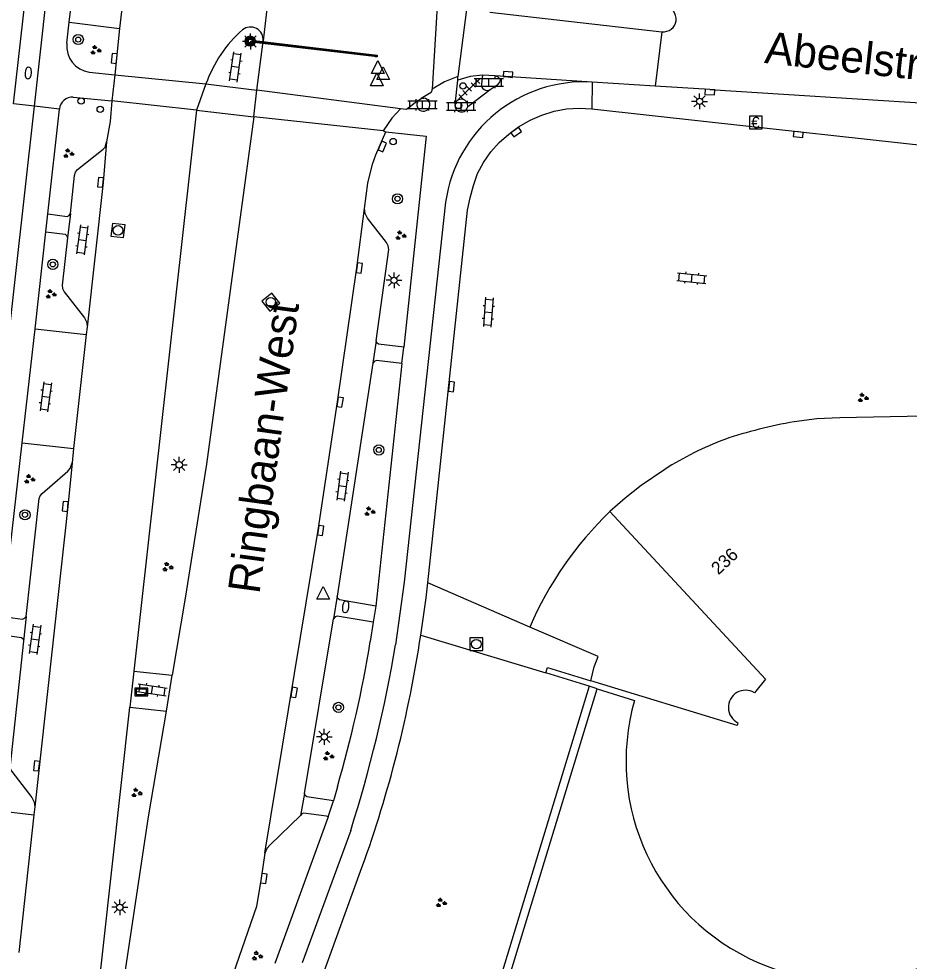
# Model space of a CAD drawing. Extents: x 131000 to 133014, y 396499 to 399001.
# Drawn here: x 132582.9 to 132652.8, y 396557.8 to 396631.8 of the extents above; entities that cross this region are included whole.
import ezdxf

# ---------------------------------------------------------------- set-up
doc = ezdxf.new("R2010")
doc.units = 0
for name, color, linetype in [('gg-afsc-muur', 7, 'Continuous'), ('gg-anno-huisnummerreeks BGT', 7, 'Continuous'), ('gg-anno-openbare ruimte label', 7, 'Continuous'), ('gg-bbg-hoofdgebouw', 7, 'Continuous'), ('gg-knt-verharding', 7, 'Continuous'), ('gg-knt-verharding nz', 7, 'Continuous'), ('gt-grn-weggrens', 7, 'Continuous'), ('gt-knt-lijn portaal', 7, 'Continuous'), ('gt-symb-betaalautomaat', 7, 'Continuous'), ('gt-symb-boom', 7, 'Continuous'), ('gt-symb-brandkraan', 7, 'Continuous'), ('gt-symb-drukknoppaal', 7, 'Continuous'), ('gt-symb-groenvak', 7, 'Continuous'), ('gt-symb-klinker verharding', 7, 'Continuous'), ('gt-symb-kolk', 7, 'Continuous'), ('gt-symb-lichtmast', 7, 'Continuous'), ('gt-symb-portaalmast', 7, 'Continuous'), ('gt-symb-reclamebord', 7, 'Continuous'), ('gt-symb-rioolschacht', 7, 'Continuous'), ('gt-symb-tegel verharding', 7, 'Continuous'), ('gt-symb-verkeersregelinstallatiepaal', 7, 'Continuous'), ('gt-symb-waterafsluiter', 7, 'Continuous')]:
    doc.layers.add(name, color=color, linetype=linetype)

# ---------------------------------------------------------------- blocks, each defined once
blk = doc.blocks.new('gt0-KOLK')
at = {"layer": 'gt-symb-kolk'}
blk.add_lwpolyline([(0, 0), (0.375, 0), (0.375, 0.4), (-0.375, 0.4), (-0.375, 0), (0, 0)], dxfattribs=at)
blk = doc.blocks.new('gt0-GRVAK')
at = {"layer": 'gt-symb-groenvak'}
for p, q in [((-0.11, 0.189), (-0.228, 0.24)), ((-0.182, 0.153), (0.088, 0.153)), ((-0.091, 0.211), (-0.156, 0.322)), ((-0.047, 0.214), (-0.047, 0.393)), ((-0.004, 0.211), (0.061, 0.322)), ((0.015, 0.189), (0.133, 0.24)), ((0.262, -0.052), (0.197, 0.059)), ((0.305, -0.049), (0.305, 0.13)), ((0.349, -0.052), (0.414, 0.059)), ((-0.245, -0.228), (-0.363, -0.177)), ((-0.318, -0.264), (-0.047, -0.264)), ((-0.226, -0.206), (-0.291, -0.095)), ((-0.183, -0.203), (-0.183, -0.024)), ((-0.139, -0.206), (-0.074, -0.095)), ((-0.12, -0.228), (-0.002, -0.177)), ((0.243, -0.074), (0.125, -0.023)), ((0.17, -0.11), (0.441, -0.11)), ((0.368, -0.074), (0.486, -0.023))]:
    blk.add_line(p, q, dxfattribs=at)
blk = doc.blocks.new('gt0-LMAST')
at = {"layer": 'gt-symb-lichtmast'}
for p, q in [((-0.182, 0.173), (-0.447, 0.438)), ((-0.005, 0.246), (-0.005, 0.621)), ((0.172, 0.173), (0.437, 0.438)), ((-0.255, -0.004), (-0.63, -0.004)), ((-0.182, -0.181), (-0.447, -0.446)), ((-0.005, -0.254), (-0.005, -0.629)), ((0.437, -0.446), (0.172, -0.181)), ((0.245, -0.004), (0.62, -0.004))]:
    blk.add_line(p, q, dxfattribs=at)
blk.add_circle((-0.005, -0.004), 0.25, dxfattribs=at)
blk = doc.blocks.new('gt0-BA')
at = {"layer": 'gt-symb-betaalautomaat'}
blk.add_lwpolyline([(-0.498, -0.507), (0.502, -0.507), (0.502, 0.493), (-0.498, 0.493)], close=True, dxfattribs=at)
blk.add_text('€', height=0.9, dxfattribs=at).set_placement((-0.357, -0.457))
blk = doc.blocks.new('gt0-KL1')
at = {"layer": 'gt-symb-klinker verharding'}
for p, q in [((-1.15, 0.3), (1.15, 0.3)), ((-1, -0.3), (-1, 0.3)), ((-0.5, 0.3), (-0.5, 0.45)), ((0, -0.3), (0, 0.3)), ((0.5, 0.3), (0.5, 0.45)), ((1, -0.3), (1, 0.3)), ((-1.15, -0.3), (1.15, -0.3)), ((-0.5, -0.45), (-0.5, -0.3)), ((0.5, -0.45), (0.5, -0.3))]:
    blk.add_line(p, q, dxfattribs=at)
blk = doc.blocks.new('gt0-VIPAAL')
at = {"layer": 'gt-symb-verkeersregelinstallatiepaal'}
blk.add_circle((0, 0), 0.25, dxfattribs=at)
blk = doc.blocks.new('gt0-TEG1')
at = {"layer": 'gt-symb-tegel verharding'}
for p, q in [((-1.125, 0), (1.125, 0)), ((-0.9, -0.25), (-0.9, 0.25)), ((-0.45, -0.25), (-0.45, 0.25)), ((0, -0.25), (0, 0.25)), ((0.45, -0.25), (0.45, 0.25)), ((0.9, -0.25), (0.9, 0.25))]:
    blk.add_line(p, q, dxfattribs=at)
blk = doc.blocks.new('gt0-RS')
at = {"layer": 'gt-symb-rioolschacht'}
blk.add_lwpolyline([(-0.5, -0.5), (0.5, -0.5), (0.5, 0.5), (-0.5, 0.5)], close=True, dxfattribs=at)
blk.add_circle((0, 0), 0.375, dxfattribs=at)
blk = doc.blocks.new('gt0-DPAAL')
at = {"layer": 'gt-symb-drukknoppaal'}
blk.add_circle((0, 0), 0.25, dxfattribs=at)
blk = doc.blocks.new('gt0-BOOM')
at = {"layer": 'gt-symb-boom'}
for radius in [0.4, 0.2]:
    blk.add_circle((0, 0), radius, dxfattribs=at)
blk = doc.blocks.new('gt0-WAFSL')
at = {"layer": 'gt-symb-waterafsluiter'}
for p, q in [((-0.5, -0.333), (0, 0.667)), ((0, 0.667), (0.5, -0.333)), ((0.5, -0.333), (-0.5, -0.333))]:
    blk.add_line(p, q, dxfattribs=at)
blk = doc.blocks.new('gt0-BR')
at = {"layer": 'gt-symb-brandkraan'}
for centre, radius, start, end in [((-0.244, 0), 0.206, 107.56694, 252.43307), ((0.599, -2.664), 3, 106.89205, 107.56694), ((0, -0.691), 0.938, 73.10799, 106.89205), ((-0.599, -2.664), 3, 72.43309, 73.10799), ((0.244, 0), 0.206, 287.56695, 72.43309), ((0.599, 2.664), 3, 252.43307, 253.10797), ((0, 0.691), 0.938, 253.10797, 286.89206), ((-0.599, 2.664), 3, 286.89206, 287.56695)]:
    blk.add_arc(centre, radius, start, end, dxfattribs=at)
blk = doc.blocks.new('gt0-PORTM')
at = {"layer": 'gt-symb-portaalmast'}
for radius in [0.4, 0.33, 0.27, 0.21, 0.15]:
    blk.add_circle((0, 0), radius, dxfattribs=at)
blk = doc.blocks.new('gt0-RBORD')
at = {"layer": 'gt-symb-reclamebord'}
blk.add_lwpolyline([(-0.5, 0.295), (-0.5, -0.295), (0.5, -0.295), (0.5, 0.295), (-0.5, 0.295)], dxfattribs=at)
blk.add_lwpolyline([(-0.417, -0.212), (0.417, -0.212), (0.417, 0.212), (-0.417, 0.212)], close=True, dxfattribs=at)

msp = doc.modelspace()

# ---------------------------------------------------------------- linework, layer by layer
at = {"layer": 'gg-afsc-muur'}
msp.add_line((132619.863, 396551.545), (132628.285, 396579.226), dxfattribs=at)
msp.add_lwpolyline([(132627.664, 396579.418), (132618.378, 396548.895), (132618.995, 396548.691), (132619.434, 396550.134)], dxfattribs=at)
at = {"layer": 'gg-bbg-hoofdgebouw'}
for p, q in [((132627.664, 396579.418), (132624.251, 396580.475)), ((132628.285, 396579.226), (132627.664, 396579.418)), ((132628.285, 396579.226), (132631.236, 396578.313))]:
    msp.add_line(p, q, dxfattribs=at)
for points in [[(132653.962, 396600.636), (132647.349, 396600.515), (132645.556, 396600.435), (132643.778, 396600.186)], [(132633.599, 396596.454), (132631.753, 396595.189), (132630.496, 396594.197), (132629.297, 396593.137)], [(132629.297, 396593.137), (132641.515, 396579.975), (132640.644, 396578.913)], [(132624.251, 396580.475), (132624.38, 396580.901), (132627.805, 396579.855)], [(132639.352, 396576.557), (132639.288, 396576.349), (132627.805, 396579.855)]]:
    msp.add_lwpolyline(points, dxfattribs=at)
for centre, radius, start, end in [((132649.398, 396566.357), 34.293, 99.43218, 108.85732), ((132647.171, 396575.179), 25.236, 110.54681, 122.53468), ((132639.946, 396577.763), 1.345, 58.74077, 243.77964), ((132647.81, 396573.537), 17.248, 163.9249, 328.88464)]:
    msp.add_arc(centre, radius, start, end, dxfattribs=at)
at = {"layer": 'gg-knt-verharding'}
for p, q in [((132584.079, 396624.984), (132589.326, 396671.763)), ((132582.443, 396625.178), (132584.065, 396639.537)), ((132586.81, 396631.574), (132587.737, 396639.639)), ((132591.702, 396639.166), (132590.776, 396631.088)), ((132619.871, 396632.374), (132633.381, 396630.833)), ((132586.636, 396629.927), (132586.81, 396631.574)), ((132586.81, 396631.574), (132590.776, 396631.088)), ((132590.776, 396631.088), (132590.406, 396627.436)), ((132633.381, 396630.833), (132632.842, 396626.564)), ((132601.565, 396626.247), (132602.046, 396630.067)), ((132602.051, 396630.107), (132602.046, 396630.067)), ((132588.392, 396627.658), (132590.406, 396627.436)), ((132590.406, 396627.436), (132590.164, 396625.405)), ((132619.288, 396627.421), (132619.2, 396626.723)), ((132620.275, 396627.371), (132619.288, 396627.421)), ((132597.558, 396626.737), (132601.565, 396626.247)), ((132617.125, 396625.109), (132617.359, 396627.027)), ((132632.842, 396626.564), (132627.91, 396626.885)), ((132618.13, 396624.968), (132619.894, 396626.288)), ((132637.155, 396626.289), (132632.842, 396626.564)), ((132637.155, 396626.289), (132667.743, 396624.356)), ((132587.136, 396625.692), (132590.164, 396625.405)), ((132614.241, 396625.424), (132614.462, 396625.579)), ((132614.462, 396625.579), (132614.677, 396625.608)), ((132585.126, 396616.519), (132586.042, 396624.751)), ((132596.814, 396624.66), (132591.895, 396580.616)), ((132596.814, 396624.66), (132601.315, 396624.152)), ((132627.871, 396624.78), (132636.88, 396623.781)), ((132636.88, 396623.781), (132656.29, 396621.65)), ((132584.983, 396615.122), (132585.126, 396616.519)), ((132584.146, 396607.499), (132584.983, 396615.122)), ((132583.116, 396598.534), (132584.146, 396607.499)), ((132584.146, 396607.499), (132588.149, 396607.04)), ((132588.229, 396607.616), (132588.149, 396607.04)), ((132588.149, 396607.04), (132587.155, 396598.086)), ((132612.941, 396604.769), (132613.103, 396606.063)), ((132610.664, 396604.806), (132607.857, 396586.489)), ((132612.941, 396604.769), (132610.912, 396585.724)), ((132581.571, 396584.892), (132583.116, 396598.534)), ((132583.116, 396598.534), (132587.155, 396598.086)), ((132587.155, 396598.086), (132587.043, 396596.973)), ((132623.012, 396584.068), (132614.983, 396587.543)), ((132610.912, 396585.724), (132610.704, 396584.443)), ((132605.294, 396571), (132607.587, 396584.722)), ((132610.704, 396584.443), (132610.468, 396582.932)), ((132614.436, 396583.433), (132624.251, 396580.475)), ((132591.895, 396580.616), (132591.577, 396577.78)), ((132591.895, 396580.616), (132594.904, 396580.29)), ((132594.445, 396577.475), (132594.904, 396580.29)), ((132591.577, 396577.78), (132594.445, 396577.475)), ((132607.886, 396571.527), (132607.567, 396570.413)), ((132607.167, 396569.154), (132607.567, 396570.413)), ((132579.887, 396569.823), (132584.026, 396569.309)), ((132584.106, 396569.937), (132584.026, 396569.309)), ((132584.026, 396569.309), (132582.844, 396558.498)), ((132607.167, 396569.154), (132602.977, 396557.647)), ((132608.934, 396568.097), (132605.109, 396557.685))]:
    msp.add_line(p, q, dxfattribs=at)
for points in [[(132619.288, 396627.421), (132618.306, 396627.306), (132617.359, 396627.027)], [(132619.894, 396626.288), (132620.519, 396626.719), (132620.639, 396626.881), (132620.686, 396627.071), (132620.522, 396627.276), (132620.275, 396627.371)], [(132590.164, 396625.405), (132590.033, 396623.788), (132589.747, 396622.191)], [(132576.726, 396559.159), (132577.945, 396570.295), (132584.079, 396624.984)], [(132614.983, 396587.543), (132618.106, 396616.814), (132618.304, 396617.788), (132618.571, 396618.755), (132618.901, 396619.697), (132619.371, 396620.575), (132619.941, 396621.393), (132620.603, 396622.129), (132621.358, 396622.786), (132622.17, 396623.379), (132623.024, 396623.883), (132623.939, 396624.29), (132624.907, 396624.596), (132625.872, 396624.78), (132626.878, 396624.83), (132627.871, 396624.78)], [(132601.315, 396624.152), (132597.598, 396596.854), (132595.92, 396586.343), (132594.904, 396580.29)], [(132610.026, 396616.937), (132610.279, 396618.94), (132610.64, 396620.429), (132610.904, 396621.174), (132611.697, 396622.98)], [(132611.697, 396622.98), (132614.853, 396622.624), (132613.103, 396606.063)], [(132586.912, 396616.56), (132587.222, 396619.541), (132587.296, 396619.803), (132587.47, 396620.008), (132589.491, 396621.603), (132589.643, 396621.763), (132589.747, 396622.191)], [(132589.747, 396622.191), (132589.47, 396618.986), (132588.229, 396607.616)], [(132616.388, 396617.457), (132613.142, 396587.604), (132612.453, 396582.678)], [(132585.126, 396616.519), (132586.662, 396616.326), (132586.823, 396616.407), (132586.912, 396616.56)], [(132602.178, 396566.315), (132606.371, 396591.687), (132607.9, 396601.762), (132609.405, 396612.298), (132610.026, 396616.937)], [(132610.919, 396606.56), (132611.93, 396613.731), (132611.881, 396614.023), (132611.747, 396614.283), (132610.24, 396616.185), (132610.064, 396616.543), (132610.026, 396616.937)], [(132584.983, 396615.122), (132586.498, 396614.921), (132586.63, 396614.81), (132586.683, 396614.645)], [(132586.683, 396614.645), (132586.264, 396610.921), (132586.288, 396610.654), (132586.406, 396610.409), (132588.022, 396608.364), (132588.188, 396608.005), (132588.229, 396607.616)], [(132613.103, 396606.063), (132611.111, 396606.281), (132610.98, 396606.395), (132610.919, 396606.56)], [(132612.941, 396604.769), (132610.947, 396604.997), (132610.778, 396604.943), (132610.664, 396604.806)], [(132583.424, 396584.907), (132584.452, 396594.165), (132584.529, 396594.39), (132584.687, 396594.572), (132586.706, 396596.303), (132586.889, 396596.523), (132587.043, 396596.973)], [(132587.043, 396596.973), (132586.705, 396593.529), (132584.106, 396569.937)], [(132614.436, 396583.433), (132614.858, 396586.373), (132614.983, 396587.543)], [(132610.912, 396585.724), (132608.049, 396586.21), (132607.918, 396586.324), (132607.857, 396586.489)], [(132581.571, 396584.892), (132583.132, 396584.685), (132583.31, 396584.757), (132583.424, 396584.907)], [(132610.704, 396584.443), (132607.868, 396584.926), (132607.697, 396584.866), (132607.587, 396584.722)], [(132627.805, 396579.855), (132628.056, 396580.934), (132628.379, 396581.745), (132623.012, 396584.068)], [(132581.412, 396583.482), (132583.058, 396583.249), (132583.183, 396583.132), (132583.22, 396582.964)], [(132583.22, 396582.964), (132582.169, 396573.218), (132582.182, 396572.953), (132582.293, 396572.711), (132583.876, 396570.671), (132584.067, 396570.325), (132584.106, 396569.937)], [(132583.091, 396501.905), (132584.575, 396514.583), (132591.577, 396577.78)], [(132584.624, 396501.478), (132585.548, 396509.488), (132587.337, 396525.956), (132589.003, 396540.454), (132590.552, 396552.599), (132593.053, 396569.158), (132594.445, 396577.475)], [(132607.567, 396570.413), (132605.486, 396570.721), (132605.355, 396570.835), (132605.294, 396571)], [(132604.994, 396569.262), (132602.597, 396566.959), (132602.338, 396566.671), (132602.178, 396566.315)], [(132607.167, 396569.154), (132607.029, 396569.204), (132605.225, 396569.457), (132605.084, 396569.389), (132604.994, 396569.262)], [(132602.178, 396566.315), (132601.906, 396564.342), (132601.522, 396562.129), (132596.69, 396548.126)], [(132603.792, 396545.368), (132604.371, 396548.957), (132605.293, 396552.334), (132606.623, 396556.435), (132609.817, 396565.175)]]:
    msp.add_lwpolyline(points, dxfattribs=at)
for centre, radius, start, end in [((132633.498, 396631.825), 0.998, 263.28126, 82.68223), ((132601.053, 396630.199), 1.002, 354.73077, 128.52457), ((132607.196, 396623.314), 10.227, 131.4229, 160.44667), ((132588.684, 396629.698), 2.061, 173.62813, 261.84511), ((132627.282, 396615.898), 11.005, 86.72834, 171.85589), ((132619.648, 396626.667), 0.452, 172.92465, 302.91629), ((132587.067, 396624.665), 1.029, 86.16959, 175.23111), ((132614.636, 396625.099), 0.511, 140.53208, 265.88166), ((132614.643, 396625.098), 0.511, 265.10019, 86.1454), ((132617.62, 396625.032), 0.501, 171.14121, 261.9882), ((132617.619, 396625.032), 0.5, 80.54427, 171.13103), ((132617.635, 396625.03), 0.499, 352.85204, 82.35471), ((132617.633, 396625.03), 0.501, 260.43537, 352.92414), ((132648.297, 396573.257), 27.5, 133.70405, 156.85047), ((132516.73, 396598.159), 94.966, 343.71395, 350.77351), ((132519.174, 396597.819), 96.342, 340.19377, 351.41204), ((132509.053, 396599.918), 104.827, 342.3289, 350.53432)]:
    msp.add_arc(centre, radius, start, end, dxfattribs=at)
at = {"layer": 'gg-knt-verharding nz'}
for p, q in [((132615.711, 396632.841), (132615.33, 396626.334)), ((132618.015, 396632.58), (132617.349, 396627.322)), ((132590.406, 396627.436), (132597.558, 396626.737)), ((132617.359, 396627.027), (132617.349, 396627.322)), ((132627.91, 396626.885), (132620.275, 396627.371)), ((132597.558, 396626.737), (132596.814, 396624.66)), ((132601.315, 396624.152), (132601.565, 396626.247)), ((132612.846, 396624.773), (132601.565, 396626.247)), ((132596.814, 396624.66), (132590.164, 396625.405)), ((132611.478, 396623.043), (132601.315, 396624.152)), ((132611.478, 396623.043), (132611.697, 396622.98)), ((132586.912, 396616.56), (132586.683, 396614.645)), ((132610.919, 396606.56), (132610.664, 396604.806)), ((132607.857, 396586.489), (132607.587, 396584.722)), ((132583.424, 396584.907), (132583.22, 396582.964)), ((132605.294, 396571), (132604.994, 396569.262))]:
    msp.add_line(p, q, dxfattribs=at)
for points in [[(132617.349, 396627.322), (132616.309, 396626.892), (132615.33, 396626.334)], [(132615.33, 396626.334), (132615.247, 396626.063), (132614.462, 396625.579)], [(132614.241, 396625.424), (132613.304, 396624.725), (132612.846, 396624.773)], [(132612.846, 396624.773), (132612.151, 396624.046), (132611.478, 396623.043)]]:
    msp.add_lwpolyline(points, dxfattribs=at)
at = {"layer": 'gt-grn-weggrens'}
for p, q in [((132603.614, 396643.957), (132602.051, 396630.107)), ((132627.91, 396626.885), (132627.871, 396624.78)), ((132584.079, 396624.984), (132582.443, 396625.178)), ((132586.042, 396624.751), (132584.079, 396624.984))]:
    msp.add_line(p, q, dxfattribs=at)
at = {"layer": 'gt-knt-lijn portaal'}
msp.add_line((132601.038, 396630.099), (132610.943, 396628.933), dxfattribs=at)
for points in [[(132601.324, 396630.041), (132611.008, 396628.9), (132611.002, 396628.85), (132601.318, 396629.991), (132601.324, 396630.041)], [(132601.335, 396630.14), (132611.02, 396628.999), (132611.014, 396628.949), (132601.33, 396630.09), (132601.335, 396630.14)], [(132610.871, 396629.017), (132611.02, 396628.999), (132611.002, 396628.85), (132610.853, 396628.868), (132610.871, 396629.017)]]:
    msp.add_lwpolyline(points, dxfattribs=at)

# ---------------------------------------------------------------- block references
at = {"layer": 'gt-symb-betaalautomaat'}
msp.add_blockref('gt0-BA', (132640.749, 396623.706), dxfattribs=at)
at = {"layer": 'gt-symb-boom'}
for p in [(132587.527, 396630.219), (132612.606, 396617.712), (132585.529, 396612.561), (132611.135, 396597.98), (132583.339, 396592.889), (132607.96, 396577.761)]:
    msp.add_blockref('gt0-BOOM', p, dxfattribs=at)
at = {"layer": 'gt-symb-brandkraan'}
for p, rotation in [((132583.595, 396627.593), -95.69854861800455), ((132608.531, 396585.655), 81.40538754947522)]:
    msp.add_blockref('gt0-BR', p, dxfattribs=dict(at, rotation=rotation))
at = {"layer": 'gt-symb-drukknoppaal'}
for p in [(132587.748, 396625.398), (132617.404, 396625.042)]:
    msp.add_blockref('gt0-DPAAL', p, dxfattribs=at)
at = {"layer": 'gt-symb-groenvak'}
for p in [(132588.874, 396629.381), (132586.746, 396621.263), (132612.84, 396614.831), (132585.358, 396610.213), (132649.161, 396602.074), (132583.676, 396595.686), (132610.401, 396593.146), (132594.533, 396588.786), (132607.162, 396573.932), (132592.094, 396571.039), (132616.02, 396562.402), (132601.564, 396558.231)]:
    msp.add_blockref('gt0-GRVAK', p, dxfattribs=at)
at = {"layer": 'gt-symb-klinker verharding'}
for p, rotation in [((132599.873, 396628.066), 81.78079075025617), ((132587.838, 396614.481), -97.53025334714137), ((132635.726, 396611.469), -6.030008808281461), ((132619.738, 396608.804), -94.41628344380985), ((132584.968, 396602.159), -97.53025334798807), ((132608.28, 396595.146), -97.53025334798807), ((132584.127, 396583.106), -97.53025334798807), ((132593.331, 396579.147), -8.510934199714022)]:
    msp.add_blockref('gt0-KL1', p, dxfattribs=dict(at, rotation=rotation))
for p in [(132619.789, 396626.857), (132614.58, 396625.096), (132617.611, 396624.963)]:
    msp.add_blockref('gt0-KL1', p, dxfattribs=at)
at = {"layer": 'gt-symb-kolk'}
for p, rotation in [((132590.55, 396628.721), 84.55278219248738), ((132621.272, 396627.284), -4.977430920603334), ((132637.155, 396626.289), 176.38792501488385), ((132621.803, 396623.111), -143.83379562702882), ((132644.118, 396622.961), 173.62817759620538), ((132611.226, 396621.899), -113.55036696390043), ((132589.47, 396618.986), 85.06346428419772), ((132609.405, 396612.298), -97.6165085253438), ((132616.65, 396602.975), -96.16106782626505), ((132607.9, 396601.762), -98.70075857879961), ((132586.705, 396593.529), 84.39058213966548), ((132606.371, 396591.687), -98.62652781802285), ((132604.286, 396578.969), -99.31372633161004), ((132584.453, 396573.143), 83.69278141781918), ((132601.906, 396564.342), -97.84366578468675)]:
    msp.add_blockref('gt0-KOLK', p, dxfattribs=dict(at, rotation=rotation))
at = {"layer": 'gt-symb-lichtmast'}
for p in [(132601.068, 396630.067), (132636.348, 396625.369), (132612.338, 396611.312), (132595.46, 396596.817), (132606.861, 396575.449), (132590.791, 396562.06)]:
    msp.add_blockref('gt0-LMAST', p, dxfattribs=at)
at = {"layer": 'gt-symb-portaalmast'}
msp.add_blockref('gt0-PORTM', (132601.038, 396630.099), dxfattribs=at)
at = {"layer": 'gt-symb-reclamebord'}
msp.add_blockref('gt0-RBORD', (132592.481, 396578.972), dxfattribs=at)
at = {"layer": 'gt-symb-rioolschacht'}
for p, rotation in [((132590.649, 396615.229), -96.40435272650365), ((132602.652, 396609.593), 128.0674881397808)]:
    msp.add_blockref('gt0-RS', p, dxfattribs=dict(at, rotation=rotation))
msp.add_blockref('gt0-RS', (132618.799, 396582.73), dxfattribs=at)
at = {"layer": 'gt-symb-tegel verharding', "rotation": 43.46059709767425}
msp.add_blockref('gt0-TEG1', (132618.238, 396626.339), dxfattribs=at)
at = {"layer": 'gt-symb-verkeersregelinstallatiepaal'}
for p in [(132617.75, 396626.577), (132589.247, 396624.734), (132612.261, 396622.204)]:
    msp.add_blockref('gt0-VIPAAL', p, dxfattribs=at)
at = {"layer": 'gt-symb-waterafsluiter'}
for p in [(132611.051, 396627.899), (132611.489, 396627.408), (132610.974, 396626.928), (132606.776, 396586.59)]:
    msp.add_blockref('gt0-WAFSL', p, dxfattribs=at)

# ---------------------------------------------------------------- texts
at = {"layer": 'gg-anno-huisnummerreeks BGT'}
msp.add_text('236', height=1, rotation=42.9, dxfattribs=at).set_placement((132637.818, 396588.123))
at = {"layer": 'gg-anno-openbare ruimte label'}
for s, rotation, p in [('Abeelstraat', 353.7, (132641.38, 396628.387)), ('Ringbaan-West', 82.2, (132601.752, 396586.606))]:
    msp.add_text(s, height=2.5, rotation=rotation, dxfattribs=at).set_placement(p)

doc.saveas('drawing.dxf')
